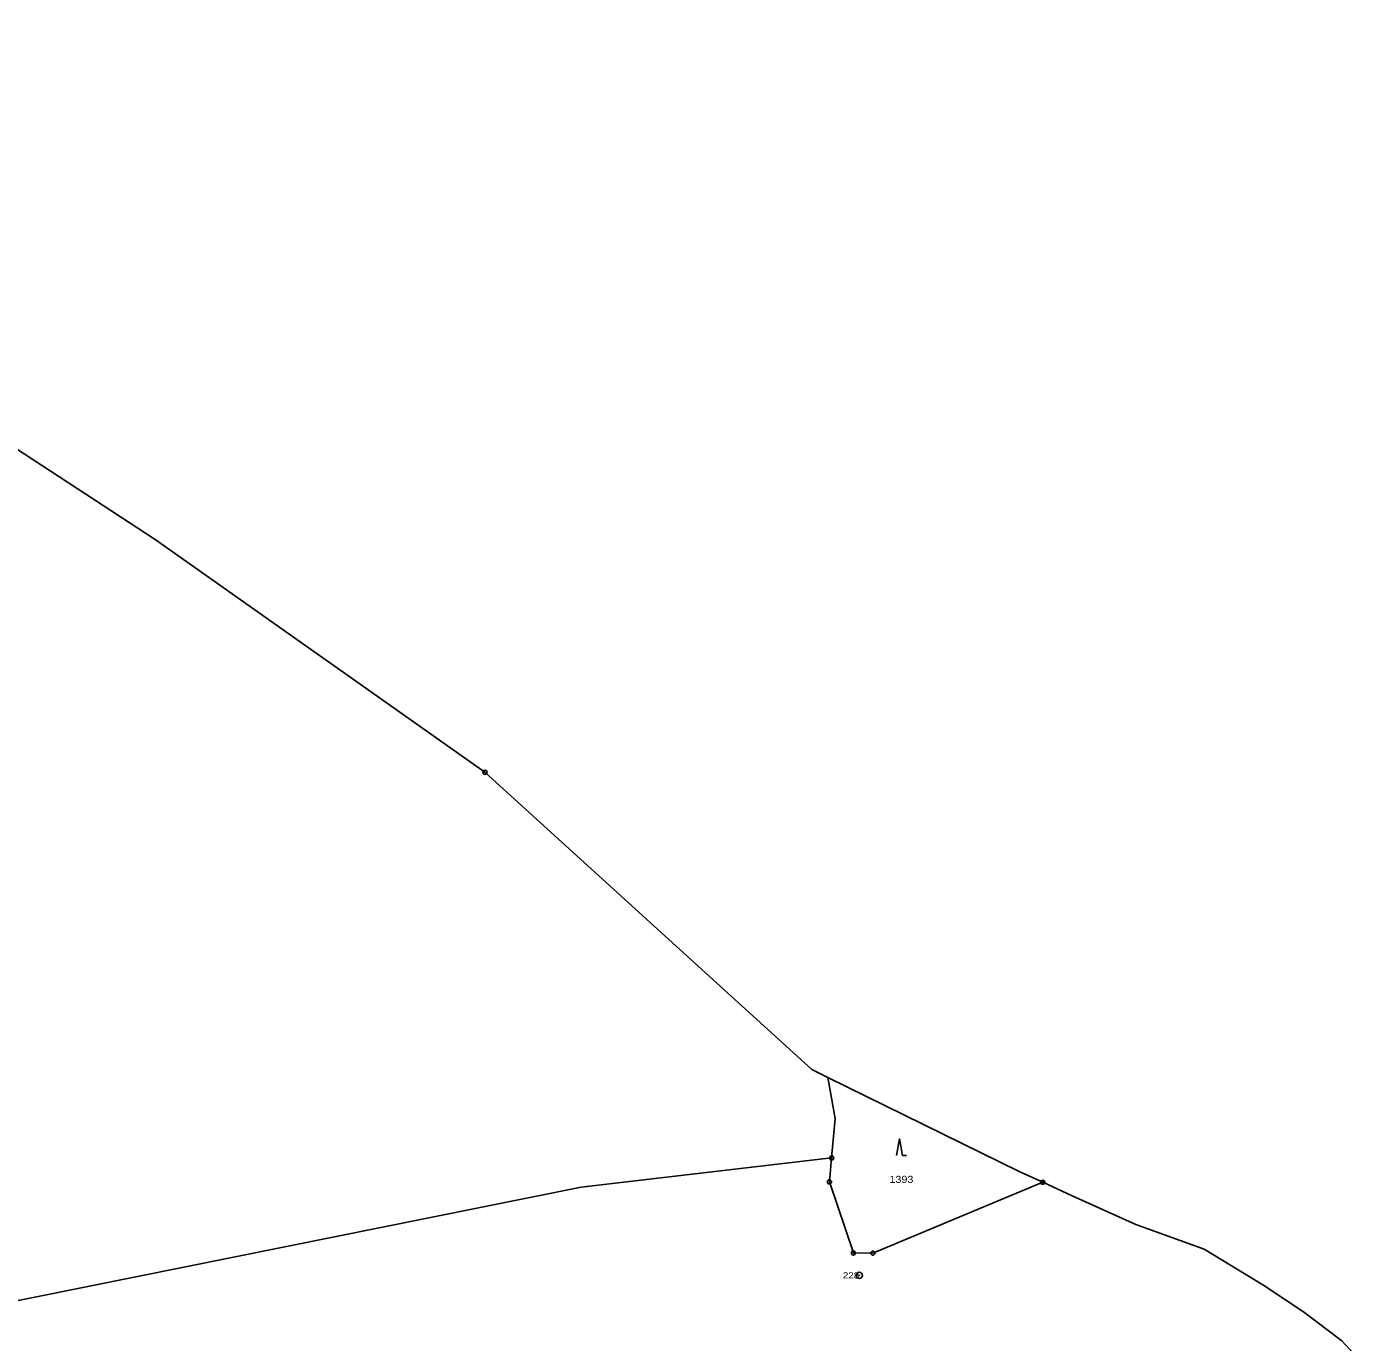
# Model space of a CAD drawing. Extents: x -872229 to -869198, y -1075981 to -1074329.
# Drawn here: x -870040 to -869712.8, y -1074649.5 to -1074330 of the extents above; entities that cross this region are included whole.
import ezdxf
from ezdxf.enums import TextEntityAlignment as Align

# ---------------------------------------------------------------- set-up
doc = ezdxf.new("R2010")
doc.units = 0
doc.header["$LTSCALE"] = 0.68
for name, color, linetype, lineweight in [('1', 7, 'Continuous', 25), ('3', 7, 'Continuous', 25), ('8', 7, 'Continuous', 25)]:
    doc.layers.add(name, color=color, linetype=linetype, lineweight=lineweight)
doc.layers.add('2', color=7, linetype='Continuous')

msp = doc.modelspace()

# ---------------------------------------------------------------- linework, layer by layer
at = {"layer": '1'}
for points in [[(-869845.36, -1074585.19), (-869849.22, -1074583.29), (-869928.7, -1074511.08), (-870008.87, -1074454.49), (-870089.47, -1074401.85), (-870105.39, -1074390.59), (-870125.42, -1074373.82), (-870146.26, -1074356.79), (-870155.38, -1074350), (-870173.37, -1074331.09), (-870189.91, -1074330), (-870230.75, -1074347.75)], [(-869793.12, -1074610.67), (-869798.86, -1074608.03), (-869845.36, -1074585.19)], [(-869845.36, -1074585.19), (-869843.57, -1074595.19), (-869844.44, -1074604.77)], [(-869844.44, -1074604.77), (-869905.34, -1074611.83), (-870062.32, -1074643.41)], [(-869793.12, -1074610.67), (-869834.42, -1074627.89), (-869839.15, -1074627.85), (-869844.97, -1074610.58), (-869844.44, -1074604.77)], [(-869712.84, -1074657.47), (-869720.42, -1074649.17), (-869729.76, -1074642.12), (-869739.64, -1074635.61), (-869753.88, -1074626.92), (-869770.54, -1074620.9), (-869785.96, -1074613.96), (-869793.12, -1074610.67)]]:
    msp.add_lwpolyline(points, dxfattribs=at)
at = {"layer": '3'}
msp.add_line((-869827.21, -1074604.15), (-869826.214, -1074604.15), dxfattribs=at)
msp.add_lwpolyline([(-869827.21, -1074604.15), (-869827.96, -1074600.15), (-869828.71, -1074604.15)], dxfattribs=at)
at = {"layer": '8'}
for centre, radius in [((-869928.7, -1074511.0799), 0.5), ((-869928.7, -1074511.0799), 0.0303), ((-869844.44, -1074604.7699), 0.5), ((-869844.44, -1074604.7699), 0.0303), ((-869844.97, -1074610.5799), 0.5), ((-869844.97, -1074610.5799), 0.0303), ((-869793.12, -1074610.6699), 0.5), ((-869793.12, -1074610.6699), 0.0303), ((-869839.15, -1074627.8499), 0.5), ((-869834.42, -1074627.8899), 0.5), ((-869839.15, -1074627.8499), 0.0303), ((-869834.42, -1074627.8899), 0.0303), ((-869837.72, -1074633.2898), 0.75), ((-869837.72, -1074633.2898), 0.03)]:
    msp.add_circle(centre, radius, dxfattribs=at)

# ---------------------------------------------------------------- texts
at = {"layer": '2', "width": 1.15}
msp.add_text('1393', height=1.7, dxfattribs=at).set_placement((-869830.38, -1074610.81))
at = {"layer": '8', "width": 1.2}
msp.add_text('228', height=1.5, dxfattribs=at).set_placement((-869837.72, -1074634.04), align=Align.RIGHT)

doc.saveas('drawing.dxf')
